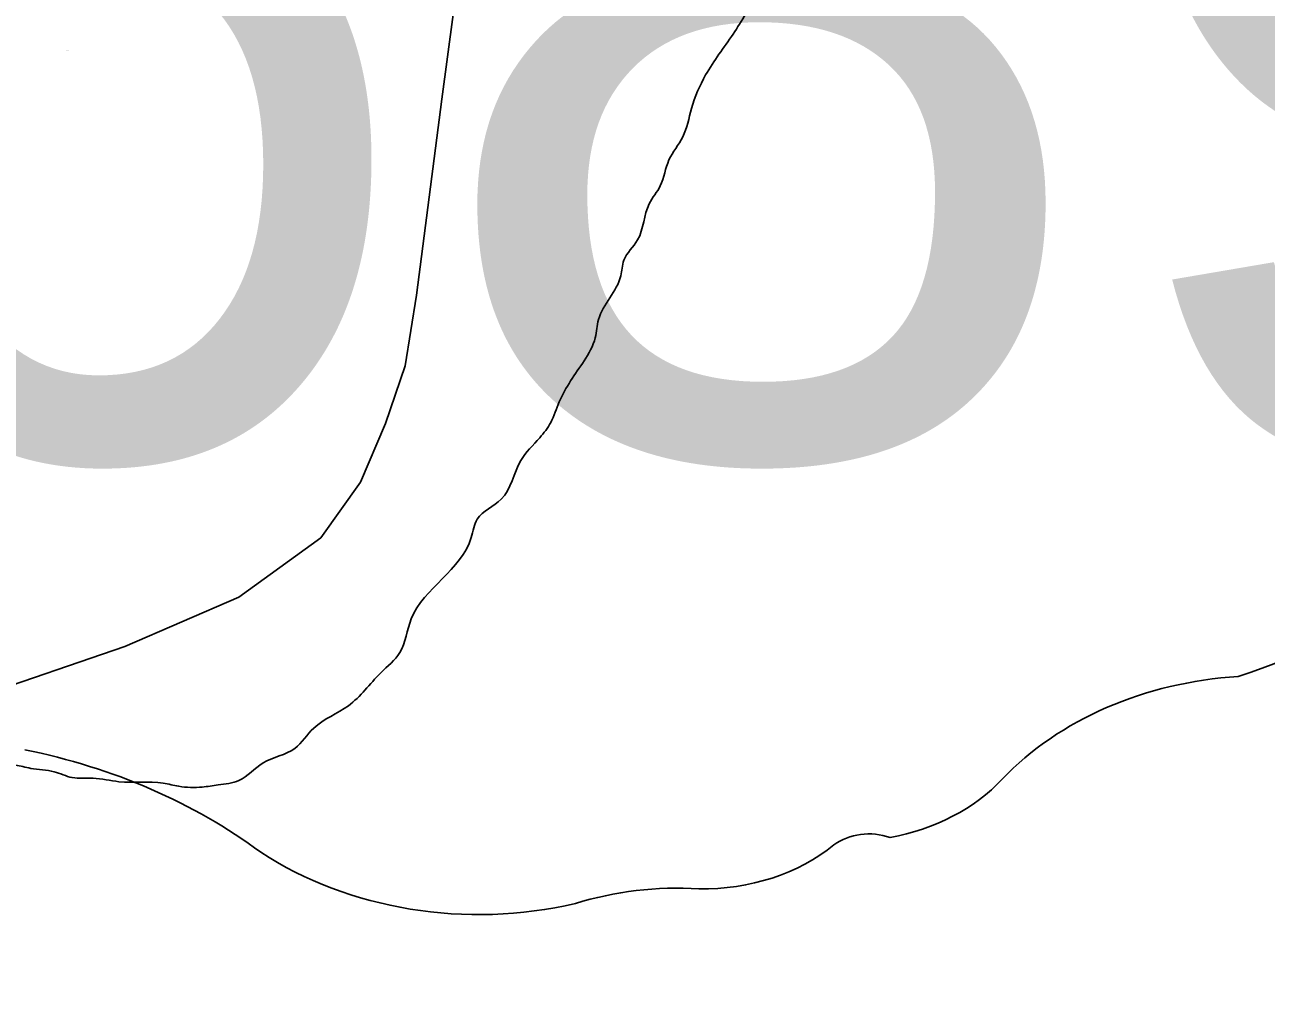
# Model space of a CAD drawing. Extents: x -13.7 to 34, y 0 to 32.3.
# Drawn here: x 26.8588 to 27.0395, y 17.0621 to 17.2023 of the extents above; entities that cross this region are included whole.
import ezdxf

# ---------------------------------------------------------------- set-up
doc = ezdxf.new("R2010")
doc.units = 0
for name, color, linetype in [('GM_X_Minor_River', 7, 'Continuous'), ('GM_X_State_Location', 7, 'Continuous'), ('GM_X_State_Route', 7, 'Continuous'), ('GM_X_State_Shield', 7, 'Continuous')]:
    doc.layers.add(name, color=color, linetype=linetype)

msp = doc.modelspace()

# ---------------------------------------------------------------- linework, layer by layer
at = {"layer": 'GM_X_Minor_River'}
for points in [[(26.67114, 17.17897), (26.66917, 17.17719), (26.67143, 17.17673), (26.67368, 17.1759), (26.67594, 17.17545), (26.67819, 17.17461), (26.68158, 17.17374), (26.68383, 17.1729), (26.68643, 17.1713), (26.6894, 17.1693), (26.692, 17.16732), (26.69458, 17.16495), (26.69902, 17.16176), (26.7046, 17.15816), (26.70684, 17.15694), (26.70944, 17.15534), (26.71168, 17.15413), (26.71691, 17.15167), (26.71916, 17.15084), (26.72179, 17.14999), (26.72404, 17.14916), (26.72668, 17.14869), (26.7297, 17.14821), (26.73197, 17.14775), (26.73499, 17.14727), (26.73914, 17.14675), (26.74443, 17.14582), (26.74783, 17.14533), (26.75195, 17.14367), (26.75794, 17.14119), (26.76469, 17.13869), (26.77254, 17.13501), (26.77478, 17.13379), (26.77737, 17.13181), (26.77959, 17.13022), (26.78217, 17.12785), (26.78513, 17.12547), (26.78772, 17.12349), (26.79216, 17.11992), (26.7955, 17.11753), (26.79771, 17.11556), (26.80103, 17.11278), (26.80587, 17.10996), (26.80847, 17.10798), (26.81184, 17.10673), (26.81481, 17.10473), (26.81893, 17.10307), (26.82268, 17.10143), (26.8287, 17.10009), (26.83171, 17.09923), (26.83395, 17.09801), (26.83999, 17.09705), (26.84338, 17.09618), (26.84565, 17.09611), (26.84905, 17.09561), (26.85133, 17.09554), (26.85472, 17.09467), (26.85737, 17.09458), (26.85963, 17.09412), (26.86303, 17.09363), (26.86566, 17.09278), (26.8687, 17.09268), (26.87247, 17.09218), (26.87892, 17.09196), (26.88118, 17.09151), (26.8846, 17.0914), (26.88689, 17.0917), (26.88994, 17.09236), (26.89344, 17.0949), (26.89807, 17.09703), (26.90083, 17.09998), (26.90587, 17.10323), (26.91058, 17.10801), (26.91334, 17.11096), (26.91502, 17.11585), (26.92376, 17.12772), (26.92461, 17.13035), (26.92812, 17.13327), (26.93096, 17.13888), (26.93373, 17.14221), (26.93532, 17.14443), (26.93656, 17.14743), (26.94017, 17.15339), (26.9418, 17.15676), (26.94227, 17.1594), (26.94552, 17.16575), (26.94597, 17.16802), (26.94797, 17.17099), (26.94966, 17.17625), (26.95127, 17.17886), (26.95253, 17.18262), (26.95454, 17.18597), (26.95581, 17.19011), (26.95787, 17.19498), (26.96187, 17.20093), (26.96548, 17.20689), (26.96749, 17.21024)], [(26.91304, 16.83815), (26.91649, 16.83918), (26.92032, 16.84019), (26.92301, 16.84124), (26.92799, 16.84259), (26.93106, 16.84363), (26.93642, 16.84498), (26.94255, 16.84667), (26.94792, 16.84839), (26.95368, 16.85048), (26.95715, 16.85189), (26.96022, 16.85293), (26.9633, 16.85434), (26.96831, 16.85646), (26.97912, 16.86218), (26.98414, 16.86467), (26.98802, 16.8672), (26.99151, 16.86937), (26.9954, 16.87228), (26.99967, 16.87518), (27.00434, 16.87844), (27.00824, 16.88173), (27.00905, 16.88322), (27.01216, 16.8854), (27.01684, 16.88905), (27.01765, 16.89054), (27.02115, 16.89308), (27.02661, 16.89746), (27.02741, 16.89895), (27.0309, 16.90112), (27.0352, 16.90478), (27.03563, 16.90628), (27.03833, 16.90771), (27.04499, 16.91395), (27.05202, 16.9198), (27.05591, 16.92271), (27.05944, 16.92601), (27.06334, 16.9293), (27.06684, 16.93184), (27.07037, 16.93515), (27.07231, 16.93661), (27.07622, 16.9399), (27.07665, 16.9414), (27.08053, 16.94393), (27.08561, 16.94832), (27.08643, 16.9502), (27.09108, 16.95308), (27.09617, 16.95785), (27.09699, 16.95972), (27.10165, 16.96261), (27.10672, 16.967), (27.10755, 16.96887), (27.11065, 16.97105), (27.11378, 16.97361), (27.11536, 16.97545), (27.1181, 16.97802), (27.12046, 16.98061), (27.12204, 16.98245), (27.1248, 16.9854), (27.12754, 16.98797), (27.13226, 16.99313), (27.13778, 16.99903), (27.14054, 17.00236), (27.14409, 17.00642), (27.14452, 17.00793), (27.14725, 17.01011), (27.15003, 17.01382), (27.15084, 17.01532), (27.15397, 17.01825), (27.15756, 17.02345), (27.15878, 17.02569), (27.16391, 17.0316), (27.16474, 17.03385), (27.16835, 17.03981), (27.17309, 17.04536), (27.17748, 17.05167), (27.1783, 17.05354), (27.18066, 17.05612), (27.18346, 17.06021), (27.18388, 17.06172), (27.18586, 17.06393), (27.18788, 17.06767), (27.18987, 17.07064), (27.19191, 17.07475), (27.19234, 17.07625), (27.19393, 17.07848), (27.19595, 17.08222), (27.19639, 17.0841), (27.19839, 17.08707), (27.20084, 17.09231), (27.20128, 17.0942), (27.20408, 17.09829), (27.20732, 17.10464), (27.2078, 17.10766), (27.21061, 17.11213), (27.21386, 17.11848), (27.21432, 17.12113)]]:
    msp.add_spline(points, degree=3, dxfattribs=at)
at = {"layer": 'GM_X_State_Route'}
msp.add_lwpolyline([(26.85177, 17.10446), (26.87331, 17.11184), (26.88994, 17.11903), (26.90184, 17.12765), (26.90764, 17.13576), (26.91128, 17.14427), (26.91415, 17.15268), (26.91579, 17.16295), (26.91949, 17.19147), (26.92113, 17.20378), (26.92729, 17.22451), (26.9435, 17.26883), (26.95417, 17.30105), (26.96053, 17.32445), (26.96402, 17.33881), (26.96935, 17.36323), (26.98506, 17.44271), (26.99398, 17.47671), (27.0028, 17.50893), (27.00814, 17.52924), (27.01409, 17.55202), (27.02229, 17.58363)], dxfattribs=at)
at = {"layer": 'GM_X_State_Shield'}
for centre, major_axis, start_param, end_param in [((27.00222, 17.17219), (0.08742, 0), 5.101752, 6.440018), ((27.03908, 17.06929), (0.04788, 0), 1.647645, 2.488434), ((26.83945, 17.03557), (0.07897, 0), 0.823519, 1.323587), ((26.97842, 17.10608), (0.02824, 0), 4.937069, 5.64225), ((26.98163, 17.07857), (0.00752, 0), 1.147584, 2.315152), ((26.92486, 17.11294), (0.05011, 0), 4.026481, 4.996735), ((26.95747, 17.09795), (0.0267, 0), 4.691044, 5.507374), ((26.95381, 17.04375), (0.04118, 0), 1.495662, 1.94098)]:
    msp.add_ellipse(centre, major_axis=major_axis, ratio=0.8, start_param=start_param, end_param=end_param, dxfattribs=at)

# ---------------------------------------------------------------- texts
at = {"layer": 'GM_X_State_Location'}
msp.add_text('689', height=0.000189, rotation=0, dxfattribs=at).set_placement((26.86469, 17.19845))
at = {"layer": 'GM_X_State_Shield'}
msp.add_text('689', height=0.131836, dxfattribs=at).set_placement((26.81893, 17.13959))

doc.saveas('drawing.dxf')
